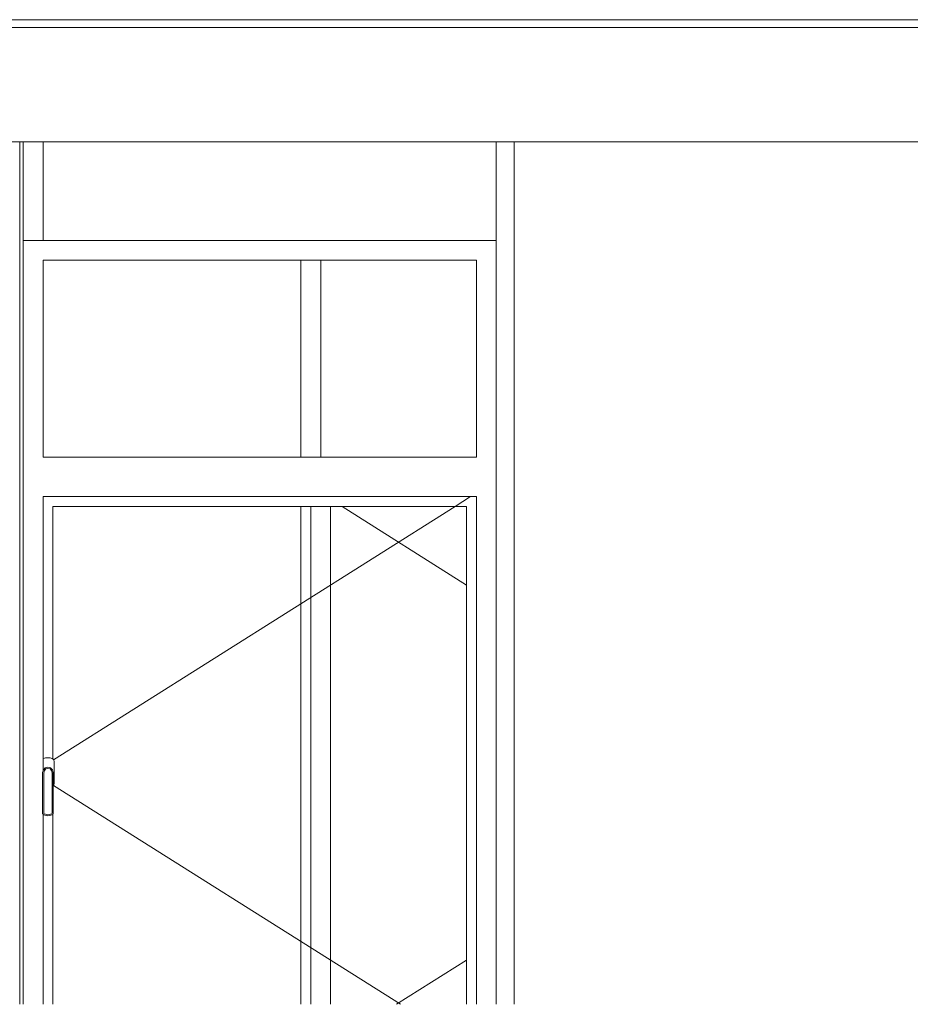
# Model space of a CAD drawing. Header units: millimetres. Extents: x -30280 to 309309, y -17460 to 4378.
# Tile 424 of 656: x 146168 to 148429, y -17460 to -14962. Entities that reach past the tile are written whole.
import ezdxf

# ---------------------------------------------------------------- set-up
doc = ezdxf.new("R2010")
doc.units = ezdxf.units.MM
doc.header["$MEASUREMENT"] = 0
doc.linetypes.add('Wipeout_Contour', pattern=[1000, 0, -1000])
for name, color, linetype, lineweight in [('P1_PLANTA PRIMERA_4_09_EI_Mobiliari general_Pluma_Nº__88', 7, 'Continuous', 5), ('P1_PLANTA PRIMERA_4_10_ESTR_Fotjats_Pluma_Nº__1', 7, 'Continuous', 5), ('P1_PLANTA PRIMERA_4_12_FAÇ_Façana_Pluma_Nº__47', 7, 'Continuous', 20)]:
    doc.layers.add(name, color=color, linetype=linetype, lineweight=lineweight)
doc.layers.add('P1_PLANTA PRIMERA_4_12_FAÇ_Façana', color=7, linetype='Continuous')
doc.layers.add('P1_PLANTA PRIMERA_4_12_FAÇ_Façana_Pluma_Nº__3', color=7, linetype='Continuous', lineweight=5, true_color=0xa4a4a4)

msp = doc.modelspace()

# ---------------------------------------------------------------- linework, layer by layer
at = {"layer": 'P1_PLANTA PRIMERA_4_10_ESTR_Fotjats_Pluma_Nº__1', "color": 7, "linetype": 'Continuous', "lineweight": 5}
for p, q in [((164562, -14962.1), (140173.7, -14962.1)), ((164562, -14982.1), (140173.7, -14982.1))]:
    msp.add_line(p, q, dxfattribs=at)

# ---------------------------------------------------------------- wipeouts: each hides what was drawn before it
at = {"color": 254, "linetype": 'Wipeout_Contour', "lineweight": 0, "ltscale": 588046.218256}
msp.add_wipeout([(146228.3, -15272.1), (146177.6, -15272.1), (146177.6, -15522.1), (146228.3, -15522.1)], dxfattribs=at).dxf.layer = 'P1_PLANTA PRIMERA_4_12_FAÇ_Façana'
at = {"color": 254, "linetype": 'Wipeout_Contour', "lineweight": 0, "ltscale": 599910.756847}
msp.add_wipeout([(150732.6, -15272.1), (147423.3, -15272.1), (147423.3, -17460), (150732.6, -17460)], dxfattribs=at).dxf.layer = 'P1_PLANTA PRIMERA_4_12_FAÇ_Façana'

# ---------------------------------------------------------------- next in the draw order: wipeouts: each hides what was drawn before it
at = {"color": 254, "linetype": 'Wipeout_Contour', "lineweight": 0, "ltscale": 588361.356755}
msp.add_wipeout([(146168.3, -17460), (146177.6, -17460), (146177.6, -15272.1), (146168.3, -15272.1)], dxfattribs=at).dxf.layer = 'P1_PLANTA PRIMERA_4_12_FAÇ_Façana'
at = {"color": 254, "linetype": 'Wipeout_Contour', "lineweight": 0, "ltscale": 887339.55271}
msp.add_wipeout([(146228.3, -15522.1), (147377.6, -15522.1), (147377.6, -17460), (147423.3, -17460), (147423.3, -15272.1), (146228.3, -15272.1)], dxfattribs=at).dxf.layer = 'P1_PLANTA PRIMERA_4_12_FAÇ_Façana'

# ---------------------------------------------------------------- next in the draw order: linework, layer by layer
at = {"layer": 'P1_PLANTA PRIMERA_4_10_ESTR_Fotjats_Pluma_Nº__1', "color": 7, "linetype": 'Continuous', "lineweight": 5}
msp.add_line((164562, -15272.1), (140173.7, -15272.1), dxfattribs=at)
at = {"layer": 'P1_PLANTA PRIMERA_4_12_FAÇ_Façana_Pluma_Nº__47', "color": 7, "linetype": 'Continuous', "lineweight": 20}
msp.add_line((147423.3, -15272.1), (147423.3, -17460), dxfattribs=at)

# ---------------------------------------------------------------- next in the draw order: wipeouts: each hides what was drawn before it
at = {"color": 254, "linetype": 'Wipeout_Contour', "lineweight": 0, "ltscale": 1471579.380903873}
msp.add_wipeout([(146177.6, -15572.1), (146177.6, -17460), (146227.6, -17460), (146227.6, -16977.6), (146226.6, -16976.1), (146226.6, -16872.1), (146227.6, -16868.3), (146227.6, -16172.1), (146227.6, -16072.1), (146227.6, -15572.1)], dxfattribs=at).dxf.layer = 'P1_PLANTA PRIMERA_4_12_FAÇ_Façana'
at = {"color": 254, "linetype": 'Wipeout_Contour', "lineweight": 0, "ltscale": 889528.380044}
msp.add_wipeout([(147377.6, -15572.1), (147327.6, -15572.1), (147327.6, -16072.1), (147327.6, -16172.1), (147327.6, -17460), (147377.6, -17460)], dxfattribs=at).dxf.layer = 'P1_PLANTA PRIMERA_4_12_FAÇ_Façana'

# ---------------------------------------------------------------- next in the draw order: wipeouts: each hides what was drawn before it
at = {"color": 254, "linetype": 'Wipeout_Contour', "lineweight": 0, "ltscale": 885597.747834}
msp.add_wipeout([(147377.6, -15522.1), (146177.6, -15522.1), (146177.6, -15572.1), (146227.6, -15572.1), (147327.6, -15572.1), (147377.6, -15572.1)], dxfattribs=at).dxf.layer = 'P1_PLANTA PRIMERA_4_12_FAÇ_Façana'
at = {"color": 254, "linetype": 'Wipeout_Contour', "lineweight": 0, "ltscale": 590641.635045}
msp.add_wipeout([(146227.6, -16172.1), (147327.6, -16172.1), (147327.6, -16072.1), (146227.6, -16072.1)], dxfattribs=at).dxf.layer = 'P1_PLANTA PRIMERA_4_12_FAÇ_Façana'
at = {"color": 254, "linetype": 'Wipeout_Contour', "lineweight": 0, "ltscale": 593098.130232}
msp.add_wipeout([(147327.6, -16197.1), (147302.6, -16197.1), (147302.6, -17460), (147327.6, -17460)], dxfattribs=at).dxf.layer = 'P1_PLANTA PRIMERA_4_12_FAÇ_Façana'
at = {"color": 254, "linetype": 'Wipeout_Contour', "lineweight": 0, "ltscale": 2502611.679515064}
msp.add_wipeout([(146227.6, -16868.3), (146228.4, -16865.3), (146233.4, -16860.4), (146240.1, -16858.6), (146246.9, -16860.4), (146251.8, -16865.3), (146253.6, -16872.1), (146253.6, -16905.2), (146254.8, -16904.1), (146256.1, -16899.1), (146256.1, -16845.1), (146254.8, -16840.1), (146251.1, -16836.4), (146246.1, -16835.1), (146234.1, -16835.1), (146229.1, -16836.4), (146227.6, -16837.9)], dxfattribs=at).dxf.layer = 'P1_PLANTA PRIMERA_4_12_FAÇ_Façana'
at = {"color": 254, "linetype": 'Wipeout_Contour', "lineweight": 0, "ltscale": 588868.815089}
msp.add_wipeout([(146228.6, -16979.1), (146240.1, -16982.1), (146240.1, -16979), (146230.5, -16976.4)], dxfattribs=at).dxf.layer = 'P1_PLANTA PRIMERA_4_12_FAÇ_Façana'

# ---------------------------------------------------------------- next in the draw order: linework, layer by layer
at = {"layer": 'P1_PLANTA PRIMERA_4_09_EI_Mobiliari general_Pluma_Nº__88', "color": 7, "linetype": 'Continuous', "lineweight": 5}
msp.add_line((146168.3, -17460), (146168.3, -15272.1), dxfattribs=at)
at = {"layer": 'P1_PLANTA PRIMERA_4_12_FAÇ_Façana_Pluma_Nº__3', "color": 253, "linetype": 'Continuous', "lineweight": 5, "true_color": 0xa4a4a4}
msp.add_line((146228.3, -15522.1), (146177.6, -15522.1), dxfattribs=at)
at = {"layer": 'P1_PLANTA PRIMERA_4_12_FAÇ_Façana_Pluma_Nº__47', "color": 7, "linetype": 'Continuous', "lineweight": 20}
for p, q in [((146177.6, -15272.1), (146177.6, -17460)), ((146228.3, -15272.1), (146228.3, -15522.1)), ((147377.6, -15272.1), (147377.6, -15522.1)), ((146228.3, -15522.1), (147377.6, -15522.1)), ((147377.6, -15522.1), (147377.6, -17460))]:
    msp.add_line(p, q, dxfattribs=at)

# ---------------------------------------------------------------- next in the draw order: wipeouts: each hides what was drawn before it
at = {"color": 254, "linetype": 'Wipeout_Contour', "lineweight": 0, "ltscale": 590512.621861}
msp.add_wipeout([(146227.6, -15572.1), (146227.6, -16072.1), (147327.6, -16072.1), (147327.6, -15572.1)], dxfattribs=at).dxf.layer = 'P1_PLANTA PRIMERA_4_12_FAÇ_Façana'
at = {"color": 254, "linetype": 'Wipeout_Contour', "lineweight": 0, "ltscale": 1177505.581233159}
msp.add_wipeout([(146227.6, -16197.1), (146227.6, -16837.9), (146229.1, -16836.4), (146234.1, -16835.1), (146246.1, -16835.1), (146251.1, -16836.4), (146252.6, -16837.9), (146252.6, -16197.1)], dxfattribs=at).dxf.layer = 'P1_PLANTA PRIMERA_4_12_FAÇ_Façana'
at = {"color": 254, "linetype": 'Wipeout_Contour', "lineweight": 0, "ltscale": 588911.129725}
msp.add_wipeout([(146240.1, -16982.1), (146251.6, -16979.1), (146249.8, -16976.4), (146240.1, -16979)], dxfattribs=at).dxf.layer = 'P1_PLANTA PRIMERA_4_12_FAÇ_Façana'

# ---------------------------------------------------------------- next in the draw order: linework, layer by layer
at = {"layer": 'P1_PLANTA PRIMERA_4_12_FAÇ_Façana_Pluma_Nº__3', "color": 253, "linetype": 'Continuous', "lineweight": 5, "true_color": 0xa4a4a4}
for p, q in [((146227.6, -16072.1), (146227.6, -15572.1)), ((146227.6, -15572.1), (147327.6, -15572.1)), ((146932.3, -15572.1), (146932.3, -16072.1)), ((147327.6, -15572.1), (147327.6, -16072.1)), ((147327.6, -16072.1), (146227.6, -16072.1)), ((146234.1, -16835.1), (146229.1, -16836.4)), ((146229.1, -16836.4), (146227.6, -16837.9))]:
    msp.add_line(p, q, dxfattribs=at)
at = {"layer": 'P1_PLANTA PRIMERA_4_12_FAÇ_Façana_Pluma_Nº__47', "color": 7, "linetype": 'Continuous', "lineweight": 20}
msp.add_line((146882.3, -16072.1), (146882.3, -15572.1), dxfattribs=at)

# ---------------------------------------------------------------- next in the draw order: wipeouts: each hides what was drawn before it
at = {"color": 254, "linetype": 'Wipeout_Contour', "lineweight": 0, "ltscale": 886006.275321}
msp.add_wipeout([(146227.6, -16197.1), (146252.6, -16197.1), (147302.6, -16197.1), (147327.6, -16197.1), (147327.6, -16172.1), (146227.6, -16172.1)], dxfattribs=at).dxf.layer = 'P1_PLANTA PRIMERA_4_12_FAÇ_Façana'
at = {"color": 254, "linetype": 'Wipeout_Contour', "lineweight": 0, "ltscale": 588843.672082}
msp.add_wipeout([(146226.6, -16976.1), (146228.6, -16979.1), (146230.5, -16976.4), (146229.6, -16975.1)], dxfattribs=at).dxf.layer = 'P1_PLANTA PRIMERA_4_12_FAÇ_Façana'
at = {"color": 254, "linetype": 'Wipeout_Contour', "lineweight": 0, "ltscale": 588933.929851}
msp.add_wipeout([(146251.6, -16979.1), (146253.6, -16976.1), (146250.6, -16975.1), (146249.8, -16976.4)], dxfattribs=at).dxf.layer = 'P1_PLANTA PRIMERA_4_12_FAÇ_Façana'

# ---------------------------------------------------------------- next in the draw order: linework, layer by layer
at = {"layer": 'P1_PLANTA PRIMERA_4_12_FAÇ_Façana_Pluma_Nº__3', "color": 253, "linetype": 'Continuous', "lineweight": 5, "true_color": 0xa4a4a4}
for p, q in [((146227.6, -16172.1), (147327.6, -16172.1)), ((147327.6, -16172.1), (147327.6, -17460))]:
    msp.add_line(p, q, dxfattribs=at)

# ---------------------------------------------------------------- next in the draw order: wipeouts: each hides what was drawn before it
at = {"color": 254, "linetype": 'Wipeout_Contour', "lineweight": 0, "ltscale": 588816.912123}
msp.add_wipeout([(146226.6, -16872.1), (146226.6, -16976.1), (146229.6, -16975.1), (146229.6, -16872.4)], dxfattribs=at).dxf.layer = 'P1_PLANTA PRIMERA_4_12_FAÇ_Façana'
at = {"color": 254, "linetype": 'Wipeout_Contour', "lineweight": 0, "ltscale": 588912.275655}
msp.add_wipeout([(146253.6, -16976.1), (146253.6, -16872.1), (146250.6, -16872.4), (146250.6, -16975.1)], dxfattribs=at).dxf.layer = 'P1_PLANTA PRIMERA_4_12_FAÇ_Façana'

# ---------------------------------------------------------------- next in the draw order: wipeouts: each hides what was drawn before it
at = {"color": 254, "linetype": 'Wipeout_Contour', "lineweight": 0, "ltscale": 588794.969789}
msp.add_wipeout([(146228.4, -16865.3), (146226.6, -16872.1), (146229.6, -16872.4), (146231.1, -16866.9)], dxfattribs=at).dxf.layer = 'P1_PLANTA PRIMERA_4_12_FAÇ_Façana'
at = {"color": 254, "linetype": 'Wipeout_Contour', "lineweight": 0, "ltscale": 588883.903914}
msp.add_wipeout([(146253.6, -16872.1), (146251.8, -16865.3), (146249.1, -16866.9), (146250.6, -16872.4)], dxfattribs=at).dxf.layer = 'P1_PLANTA PRIMERA_4_12_FAÇ_Façana'

# ---------------------------------------------------------------- next in the draw order: wipeouts: each hides what was drawn before it
at = {"color": 254, "linetype": 'Wipeout_Contour', "lineweight": 0, "ltscale": 588804.423074}
msp.add_wipeout([(146233.4, -16860.4), (146228.4, -16865.3), (146231.1, -16866.9), (146234.9, -16863)], dxfattribs=at).dxf.layer = 'P1_PLANTA PRIMERA_4_12_FAÇ_Façana'

# ---------------------------------------------------------------- next in the draw order: wipeouts: each hides what was drawn before it
at = {"color": 254, "linetype": 'Wipeout_Contour', "lineweight": 0, "ltscale": 588869.621171}
msp.add_wipeout([(146251.8, -16865.3), (146246.9, -16860.4), (146245.3, -16863), (146249.1, -16866.9)], dxfattribs=at).dxf.layer = 'P1_PLANTA PRIMERA_4_12_FAÇ_Façana'

# ---------------------------------------------------------------- next in the draw order: wipeouts: each hides what was drawn before it
at = {"color": 254, "linetype": 'Wipeout_Contour', "lineweight": 0, "ltscale": 588823.547103}
msp.add_wipeout([(146240.1, -16858.6), (146233.4, -16860.4), (146234.9, -16863), (146240.1, -16861.7)], dxfattribs=at).dxf.layer = 'P1_PLANTA PRIMERA_4_12_FAÇ_Façana'

# ---------------------------------------------------------------- next in the draw order: wipeouts: each hides what was drawn before it
at = {"color": 254, "linetype": 'Wipeout_Contour', "lineweight": 0, "ltscale": 588847.741108}
msp.add_wipeout([(146246.9, -16860.4), (146240.1, -16858.6), (146240.1, -16861.7), (146245.3, -16863)], dxfattribs=at).dxf.layer = 'P1_PLANTA PRIMERA_4_12_FAÇ_Façana'

# ---------------------------------------------------------------- next in the draw order: wipeouts: each hides what was drawn before it
at = {"color": 254, "linetype": 'Wipeout_Contour', "lineweight": 0, "ltscale": 1766577.773323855}
msp.add_wipeout([(146230.5, -16976.4), (146240.1, -16979), (146249.8, -16976.4), (146250.6, -16975.1), (146250.6, -16872.4), (146249.1, -16866.9), (146245.3, -16863), (146240.1, -16861.7), (146234.9, -16863), (146231.1, -16866.9), (146229.6, -16872.4), (146229.6, -16975.1)], dxfattribs=at).dxf.layer = 'P1_PLANTA PRIMERA_4_12_FAÇ_Façana'

# ---------------------------------------------------------------- next in the draw order: linework, layer by layer
at = {"layer": 'P1_PLANTA PRIMERA_4_12_FAÇ_Façana_Pluma_Nº__3', "color": 253, "linetype": 'Continuous', "lineweight": 5, "true_color": 0xa4a4a4}
for p, q in [((146227.6, -16868.3), (146227.6, -16172.1)), ((146228.4, -16865.3), (146233.4, -16860.4)), ((146233.4, -16860.4), (146240.1, -16858.6)), ((146226.6, -16872.1), (146228.4, -16865.3)), ((146229.6, -16872.4), (146231.1, -16866.9)), ((146231.1, -16866.9), (146234.9, -16863)), ((146234.9, -16863), (146240.1, -16861.7))]:
    msp.add_line(p, q, dxfattribs=at)

# ---------------------------------------------------------------- next in the draw order: wipeouts: each hides what was drawn before it
at = {"color": 254, "linetype": 'Wipeout_Contour', "lineweight": 0, "ltscale": 1030669.71982821}
msp.add_wipeout([(146227.6, -16977.6), (146227.6, -17460), (146252.6, -17460), (146252.6, -16977.6), (146251.6, -16979.1), (146240.1, -16982.1), (146228.6, -16979.1)], dxfattribs=at).dxf.layer = 'P1_PLANTA PRIMERA_4_12_FAÇ_Façana'

# ---------------------------------------------------------------- next in the draw order: linework, layer by layer
at = {"layer": 'P1_PLANTA PRIMERA_4_12_FAÇ_Façana_Pluma_Nº__3', "color": 253, "linetype": 'Continuous', "lineweight": 5, "true_color": 0xa4a4a4}
for p, q in [((146226.6, -16976.1), (146226.6, -16872.1)), ((146229.6, -16975.1), (146229.6, -16872.4)), ((146228.6, -16979.1), (146226.6, -16976.1)), ((146227.6, -17460), (146227.6, -16977.6)), ((146240.1, -16982.1), (146228.6, -16979.1)), ((146230.5, -16976.4), (146229.6, -16975.1)), ((146240.1, -16979), (146230.5, -16976.4))]:
    msp.add_line(p, q, dxfattribs=at)

# ---------------------------------------------------------------- next in the draw order: wipeouts: each hides what was drawn before it
at = {"color": 254, "linetype": 'Wipeout_Contour', "lineweight": 0, "ltscale": 1768784.2002738}
msp.add_wipeout([(146252.6, -16197.1), (146252.6, -16837.9), (146254.8, -16840.1), (146256.1, -16845.1), (146256.1, -16899.1), (146254.8, -16904.1), (146253.6, -16905.2), (146253.6, -16976.1), (146252.6, -16977.6), (146252.6, -17460), (147302.6, -17460), (147302.6, -16197.1)], dxfattribs=at).dxf.layer = 'P1_PLANTA PRIMERA_4_12_FAÇ_Façana'

# ---------------------------------------------------------------- next in the draw order: linework, layer by layer
at = {"layer": 'P1_PLANTA PRIMERA_4_12_FAÇ_Façana_Pluma_Nº__3', "color": 253, "linetype": 'Continuous', "lineweight": 5, "true_color": 0xa4a4a4}
for p, q in [((147313, -16172.1), (147273.3, -16197.1)), ((146252.6, -16837.9), (146252.6, -16197.1)), ((146252.6, -16197.1), (147302.6, -16197.1)), ((147273.3, -16197.1), (146254.2, -16839.5)), ((146907.3, -17460), (146907.3, -16197.1)), ((146957.3, -16197.1), (146957.3, -17460)), ((146986.6, -16197.1), (147302.6, -16396.3)), ((147302.6, -16197.1), (147302.6, -17460)), ((146246.1, -16835.1), (146234.1, -16835.1)), ((146251.1, -16836.4), (146246.1, -16835.1)), ((146240.1, -16858.6), (146246.9, -16860.4)), ((146246.9, -16860.4), (146251.8, -16865.3)), ((146254.8, -16840.1), (146251.1, -16836.4)), ((146256.1, -16845.1), (146254.8, -16840.1)), ((146256.1, -16899.1), (146256.1, -16845.1)), ((146240.1, -16861.7), (146245.3, -16863)), ((146245.3, -16863), (146249.1, -16866.9)), ((146249.1, -16866.9), (146250.6, -16872.4)), ((146250.6, -16872.4), (146250.6, -16975.1)), ((146251.8, -16865.3), (146253.6, -16872.1)), ((146253.6, -16872.1), (146253.6, -16976.1)), ((146253.6, -16905.2), (146254.8, -16904.1)), ((147135.2, -17460), (146254.2, -16904.6)), ((146254.8, -16904.1), (146256.1, -16899.1)), ((146249.8, -16976.4), (146240.1, -16979)), ((146251.6, -16979.1), (146240.1, -16982.1)), ((146250.6, -16975.1), (146249.8, -16976.4)), ((146253.6, -16976.1), (146251.6, -16979.1)), ((146252.6, -17460), (146252.6, -16977.6)), ((147124.7, -17460), (147302.6, -17347.8))]:
    msp.add_line(p, q, dxfattribs=at)
at = {"layer": 'P1_PLANTA PRIMERA_4_12_FAÇ_Façana_Pluma_Nº__47', "color": 7, "linetype": 'Continuous', "lineweight": 20}
msp.add_line((146882.3, -17460), (146882.3, -16197.1), dxfattribs=at)

doc.saveas('drawing.dxf')
